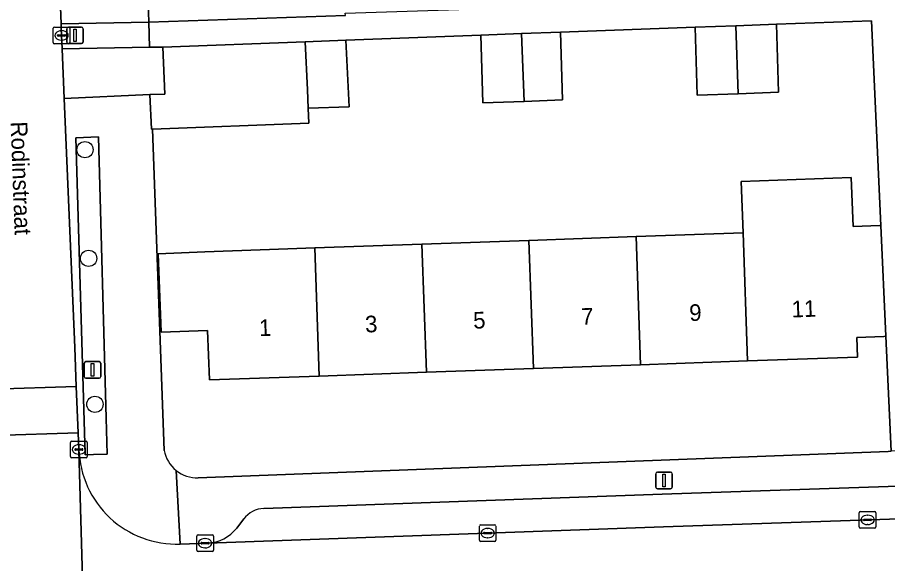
# Model space of a CAD drawing. Extents: x 160554 to 161248, y 385329 to 386506.
# Drawn here: x 160845.9 to 160898.3, y 386086.9 to 386119.8 of the extents above; entities that cross this region are included whole.
import ezdxf

# ---------------------------------------------------------------- set-up
doc = ezdxf.new("R2010")
doc.units = 0
for name, color, linetype in [('IMGEO_Boom', 7, 'Continuous'), ('IMGEO_Erf', 7, 'Continuous'), ('IMGEO_Groenvoorziening', 7, 'Continuous'), ('IMGEO_Haag', 7, 'Continuous'), ('IMGEO_Kolk', 7, 'Continuous'), ('IMGEO_Lichtmast', 7, 'Continuous'), ('IMGEO_Openbare_ruimte_label', 7, 'Continuous'), ('IMGEO_Pand', 7, 'Continuous'), ('IMGEO_Pand_nummerreeks', 7, 'Continuous'), ('IMGEO_Parkeervlak_open', 7, 'Continuous'), ('IMGEO_Rijbaan_lokaal_open', 7, 'Continuous'), ('IMGEO_Voetpad_open', 7, 'Continuous')]:
    doc.layers.add(name, color=color, linetype=linetype)

msp = doc.modelspace()

# ---------------------------------------------------------------- linework, layer by layer
at = {"layer": 'IMGEO_Boom'}
for centre in [(160849.969, 386111.841), (160850.188, 386105.298), (160850.569, 386096.513)]:
    msp.add_circle(centre, 0.489, dxfattribs=at)
at = {"layer": 'IMGEO_Erf'}
for points in [[(160852.758, 386141.207), (160852.76, 386141.165), (160853.706, 386122.542), (160853.806, 386119.514), (160865.645, 386119.916), (160865.64, 386120.051), (160873.709, 386120.321), (160873.529, 386124.691), (160876.041, 386124.781), (160878.562, 386124.871), (160878.742, 386120.502), (160886.717, 386120.788), (160886.538, 386125.156), (160888.932, 386125.241), (160891.554, 386125.335), (160891.507, 386126.875), (160897.189, 386127.048), (160897.022, 386132.524)], [(160889.479, 386109.927), (160896.102, 386110.16), (160896.205, 386107.223), (160897.814, 386107.279), (160897.881, 386107.281), (160897.318, 386119.605), (160891.599, 386119.393), (160891.727, 386115.298), (160889.29, 386115.211), (160886.828, 386115.123), (160886.7, 386119.212), (160878.592, 386118.911), (160878.719, 386114.833), (160876.399, 386114.75), (160873.927, 386114.662), (160873.8, 386118.733), (160865.674, 386118.431), (160865.871, 386114.418), (160863.408, 386114.33), (160863.448, 386113.434), (160854.031, 386113.083), (160854.735, 386093.738)], [(160856.791, 386092.093), (160898.321, 386093.678), (160898.503, 386093.685), (160898.186, 386100.609), (160898.063, 386100.603), (160896.441, 386100.529), (160896.482, 386099.357), (160889.86, 386099.124), (160883.414, 386098.897), (160876.968, 386098.67), (160870.521, 386098.444), (160864.075, 386098.217), (160857.455, 386097.984), (160857.35, 386100.963), (160854.553, 386100.865), (160854.384, 386105.575), (160857.184, 386105.692), (160862.181, 386105.868), (160863.804, 386105.925), (160870.25, 386106.152), (160876.697, 386106.379), (160883.143, 386106.605), (160889.589, 386106.832), (160889.479, 386109.927)]]:
    msp.add_lwpolyline(points, dxfattribs=at)
for centre, radius, start, end in [((160856.724, 386094.111), 2.024, 190.6208, 231.2367), ((160856.715, 386094.105), 2.013, 231.3269, 272.1644)]:
    msp.add_arc(centre, radius, start, end, dxfattribs=at)
at = {"layer": 'IMGEO_Groenvoorziening'}
msp.add_lwpolyline([(160850.792, 386112.617), (160849.409, 386112.559), (160849.975, 386093.475), (160850.472, 386093.49), (160851.311, 386093.515), (160851.247, 386095.686)], close=True, dxfattribs=at)
at = {"layer": 'IMGEO_Haag'}
msp.add_lwpolyline([(160850.792, 386112.617), (160849.409, 386112.559), (160849.975, 386093.475), (160850.472, 386093.49), (160851.311, 386093.515), (160851.247, 386095.686)], close=True, dxfattribs=at)
at = {"layer": 'IMGEO_Kolk'}
for p, q in [((160848.06, 386118.293), (160848.06, 386119.145)), ((160848.135, 386119.219), (160848.987, 386119.219)), ((160848.548, 386118.999), (160848.573, 386118.999)), ((160849.061, 386119.145), (160849.061, 386118.293)), ((160848.319, 386118.713), (160848.319, 386118.725)), ((160848.757, 386118.676), (160848.359, 386118.676)), ((160848.362, 386118.762), (160848.76, 386118.762)), ((160848.803, 386118.725), (160848.803, 386118.713)), ((160848.987, 386118.219), (160848.135, 386118.219)), ((160848.571, 386118.439), (160848.546, 386118.439)), ((160849.104, 386093.37), (160849.104, 386094.222)), ((160849.179, 386094.296), (160850.031, 386094.296)), ((160849.406, 386093.839), (160849.804, 386093.839)), ((160849.592, 386094.076), (160849.617, 386094.076)), ((160850.105, 386094.222), (160850.105, 386093.37)), ((160849.363, 386093.79), (160849.363, 386093.802)), ((160849.801, 386093.753), (160849.403, 386093.753)), ((160849.615, 386093.516), (160849.59, 386093.516)), ((160849.847, 386093.802), (160849.847, 386093.79)), ((160850.031, 386093.296), (160849.179, 386093.296)), ((160896.579, 386089.129), (160896.579, 386089.981)), ((160896.654, 386090.055), (160897.506, 386090.055)), ((160897.067, 386089.835), (160897.092, 386089.835)), ((160897.58, 386089.981), (160897.58, 386089.129)), ((160873.71, 386088.336), (160873.71, 386089.188)), ((160873.785, 386089.262), (160874.637, 386089.262)), ((160874.711, 386089.188), (160874.711, 386088.336)), ((160896.838, 386089.549), (160896.838, 386089.561)), ((160897.276, 386089.512), (160896.878, 386089.512)), ((160896.881, 386089.598), (160897.279, 386089.598)), ((160897.09, 386089.275), (160897.065, 386089.275)), ((160897.322, 386089.561), (160897.322, 386089.549)), ((160856.774, 386088.654), (160857.626, 386088.654)), ((160873.969, 386088.756), (160873.969, 386088.768)), ((160874.407, 386088.719), (160874.009, 386088.719)), ((160874.012, 386088.805), (160874.41, 386088.805)), ((160874.198, 386089.042), (160874.223, 386089.042)), ((160874.453, 386088.768), (160874.453, 386088.756)), ((160897.506, 386089.055), (160896.654, 386089.055)), ((160856.699, 386087.728), (160856.699, 386088.58)), ((160856.958, 386088.148), (160856.958, 386088.16)), ((160857.396, 386088.111), (160856.998, 386088.111)), ((160857.001, 386088.197), (160857.399, 386088.197)), ((160857.187, 386088.434), (160857.212, 386088.434)), ((160857.442, 386088.16), (160857.442, 386088.148)), ((160857.7, 386088.58), (160857.7, 386087.728)), ((160874.637, 386088.262), (160873.785, 386088.262)), ((160874.221, 386088.482), (160874.196, 386088.482)), ((160857.626, 386087.654), (160856.774, 386087.654)), ((160857.21, 386087.874), (160857.185, 386087.874))]:
    msp.add_line(p, q, dxfattribs=at)
for points in [[(160848.06, 386118.293), (160848.06, 386119.145)], [(160848.135, 386119.219), (160848.987, 386119.219)], [(160849.061, 386119.145), (160849.061, 386118.293)], [(160848.987, 386118.219), (160848.135, 386118.219)], [(160849.104, 386093.37), (160849.104, 386094.222)], [(160849.179, 386094.296), (160850.031, 386094.296)], [(160850.105, 386094.222), (160850.105, 386093.37)], [(160850.031, 386093.296), (160849.179, 386093.296)], [(160896.579, 386089.129), (160896.579, 386089.981)], [(160896.654, 386090.055), (160897.506, 386090.055)], [(160897.58, 386089.981), (160897.58, 386089.129)], [(160873.71, 386088.336), (160873.71, 386089.188)], [(160873.785, 386089.262), (160874.637, 386089.262)], [(160874.711, 386089.188), (160874.711, 386088.336)], [(160856.774, 386088.654), (160857.626, 386088.654)], [(160897.506, 386089.055), (160896.654, 386089.055)], [(160856.699, 386087.728), (160856.699, 386088.58)], [(160857.7, 386088.58), (160857.7, 386087.728)], [(160874.637, 386088.262), (160873.785, 386088.262)], [(160857.626, 386087.654), (160856.774, 386087.654)]]:
    msp.add_lwpolyline(points, dxfattribs=at)
for centre, radius, start, end in [((160848.137, 386119.143), 0.0765, 91.552, 178.448), ((160848.137, 386119.143), 0.0765, 91.552, 178.448), ((160848.985, 386119.143), 0.0765, 1.552, 88.448), ((160848.985, 386119.143), 0.0765, 1.552, 88.448), ((160848.359, 386118.722), 0.0403, 85.8775, 175.7526), ((160848.356, 386118.712), 0.0366, 178.938, 274.7102), ((160848.76, 386118.719), 0.043, 264.8664, 352.4533), ((160848.764, 386118.724), 0.0386, 1.7309, 96.639), ((160848.137, 386118.295), 0.0765, 181.552, 268.448), ((160848.137, 386118.295), 0.0765, 181.552, 268.448), ((160848.985, 386118.295), 0.0765, 271.552, 358.448), ((160848.985, 386118.295), 0.0765, 271.552, 358.448), ((160849.181, 386094.22), 0.0765, 91.552, 178.448), ((160849.181, 386094.22), 0.0765, 91.552, 178.448), ((160849.403, 386093.799), 0.0403, 85.8775, 175.7526), ((160849.808, 386093.801), 0.0386, 1.7309, 96.639), ((160850.029, 386094.22), 0.0765, 1.552, 88.448), ((160850.029, 386094.22), 0.0765, 1.552, 88.448), ((160849.181, 386093.372), 0.0765, 181.552, 268.448), ((160849.181, 386093.372), 0.0765, 181.552, 268.448), ((160849.4, 386093.789), 0.0366, 178.938, 274.7102), ((160849.804, 386093.796), 0.043, 264.8664, 352.4533), ((160850.029, 386093.372), 0.0765, 271.552, 358.448), ((160850.029, 386093.372), 0.0765, 271.552, 358.448), ((160896.656, 386089.979), 0.0765, 91.552, 178.448), ((160896.656, 386089.979), 0.0765, 91.552, 178.448), ((160897.504, 386089.979), 0.0765, 1.552, 88.448), ((160897.504, 386089.979), 0.0765, 1.552, 88.448), ((160873.787, 386089.186), 0.0765, 91.552, 178.448), ((160873.787, 386089.186), 0.0765, 91.552, 178.448), ((160874.635, 386089.186), 0.0765, 1.552, 88.448), ((160874.635, 386089.186), 0.0765, 1.552, 88.448), ((160896.656, 386089.131), 0.0765, 181.552, 268.448), ((160896.656, 386089.131), 0.0765, 181.552, 268.448), ((160896.878, 386089.558), 0.0403, 85.8775, 175.7526), ((160896.875, 386089.548), 0.0366, 178.938, 274.7102), ((160897.279, 386089.555), 0.043, 264.8664, 352.4533), ((160897.283, 386089.56), 0.0386, 1.7309, 96.639), ((160897.504, 386089.131), 0.0765, 271.552, 358.448), ((160897.504, 386089.131), 0.0765, 271.552, 358.448), ((160856.776, 386088.578), 0.0765, 91.552, 178.448), ((160856.776, 386088.578), 0.0765, 91.552, 178.448), ((160857.624, 386088.578), 0.0765, 1.552, 88.448), ((160857.624, 386088.578), 0.0765, 1.552, 88.448), ((160874.009, 386088.765), 0.0403, 85.8775, 175.7526), ((160874.006, 386088.755), 0.0366, 178.938, 274.7102), ((160874.41, 386088.762), 0.043, 264.8664, 352.4533), ((160874.414, 386088.767), 0.0386, 1.7309, 96.639), ((160856.998, 386088.157), 0.0403, 85.8775, 175.7526), ((160856.995, 386088.147), 0.0366, 178.938, 274.7102), ((160857.399, 386088.154), 0.043, 264.8664, 352.4533), ((160857.403, 386088.159), 0.0386, 1.7309, 96.639), ((160873.787, 386088.338), 0.0765, 181.552, 268.448), ((160873.787, 386088.338), 0.0765, 181.552, 268.448), ((160874.635, 386088.338), 0.0765, 271.552, 358.448), ((160874.635, 386088.338), 0.0765, 271.552, 358.448), ((160856.776, 386087.73), 0.0765, 181.552, 268.448), ((160856.776, 386087.73), 0.0765, 181.552, 268.448), ((160857.624, 386087.73), 0.0765, 271.552, 358.448), ((160857.624, 386087.73), 0.0765, 271.552, 358.448)]:
    msp.add_arc(centre, radius, start, end, dxfattribs=at)
for centre, major_axis, ratio, start_param, end_param in [((160848.547, 386118.719), (-0.387, 0.002), 0.722429, 4.712389, 7.853982), ((160848.572, 386118.719), (-0.39, 0.002), 0.717154, 1.570796, 4.712389), ((160849.591, 386093.796), (-0.387, 0.002), 0.722429, 4.712389, 7.853982), ((160849.616, 386093.796), (-0.39, 0.002), 0.717154, 1.570796, 4.712389), ((160897.066, 386089.555), (-0.387, 0.002), 0.722429, 4.712389, 7.853982), ((160897.091, 386089.555), (-0.39, 0.002), 0.717154, 1.570796, 4.712389), ((160874.197, 386088.762), (-0.387, 0.002), 0.722429, 4.712389, 7.853982), ((160874.222, 386088.762), (-0.39, 0.002), 0.717154, 1.570796, 4.712389), ((160857.186, 386088.154), (-0.387, 0.002), 0.722429, 4.712389, 7.853982), ((160857.211, 386088.154), (-0.39, 0.002), 0.717154, 1.570796, 4.712389)]:
    msp.add_ellipse(centre, major_axis=major_axis, ratio=ratio, start_param=start_param, end_param=end_param, dxfattribs=at)
at = {"layer": 'IMGEO_Lichtmast'}
for p, q in [((160848.869, 386118.322), (160848.869, 386119.122)), ((160848.869, 386119.122), (160848.869, 386118.322)), ((160848.969, 386119.222), (160849.759, 386119.222)), ((160849.759, 386119.222), (160848.969, 386119.222)), ((160849.859, 386119.122), (160849.859, 386118.322)), ((160849.859, 386118.322), (160849.859, 386119.122)), ((160849.759, 386118.222), (160848.969, 386118.222)), ((160848.969, 386118.222), (160849.759, 386118.222)), ((160850.026, 386099.087), (160850.816, 386099.087)), ((160850.816, 386099.087), (160850.026, 386099.087)), ((160849.926, 386098.187), (160849.926, 386098.987)), ((160849.926, 386098.987), (160849.926, 386098.187)), ((160850.916, 386098.987), (160850.916, 386098.187)), ((160850.916, 386098.187), (160850.916, 386098.987)), ((160850.816, 386098.087), (160850.026, 386098.087)), ((160850.026, 386098.087), (160850.816, 386098.087)), ((160884.33, 386091.528), (160884.33, 386092.328)), ((160884.33, 386092.328), (160884.33, 386091.528)), ((160884.43, 386092.428), (160885.22, 386092.428)), ((160885.22, 386092.428), (160884.43, 386092.428)), ((160885.32, 386092.328), (160885.32, 386091.528)), ((160885.32, 386091.528), (160885.32, 386092.328)), ((160885.22, 386091.428), (160884.43, 386091.428)), ((160884.43, 386091.428), (160885.22, 386091.428))]:
    msp.add_line(p, q, dxfattribs=at)
for points in [[(160849.289, 386119.097), (160849.439, 386119.097), (160849.439, 386118.347), (160849.289, 386118.347), (160849.289, 386119.097)], [(160850.346, 386098.962), (160850.496, 386098.962), (160850.496, 386098.212), (160850.346, 386098.212), (160850.346, 386098.962)], [(160884.75, 386092.303), (160884.9, 386092.303), (160884.9, 386091.553), (160884.75, 386091.553), (160884.75, 386092.303)]]:
    msp.add_lwpolyline(points, dxfattribs=at)
for centre, start, end in [((160848.969, 386119.122), 90, 180), ((160848.969, 386119.122), 90, 180), ((160849.759, 386119.122), 0, 90), ((160849.759, 386119.122), 360, 90), ((160848.969, 386118.322), 180, 270), ((160848.969, 386118.322), 180, 270), ((160849.759, 386118.322), 270, 0), ((160849.759, 386118.322), 270, 0), ((160850.026, 386098.987), 90, 180), ((160850.026, 386098.987), 90, 180), ((160850.816, 386098.987), 0, 90), ((160850.816, 386098.987), 360, 90), ((160850.026, 386098.187), 180, 270), ((160850.026, 386098.187), 180, 270), ((160850.816, 386098.187), 270, 0), ((160850.816, 386098.187), 270, 0), ((160884.43, 386092.328), 90, 180), ((160884.43, 386092.328), 90, 180), ((160885.22, 386092.328), 0, 90), ((160885.22, 386092.328), 360, 90), ((160884.43, 386091.528), 180, 270), ((160884.43, 386091.528), 180, 270), ((160885.22, 386091.528), 270, 0), ((160885.22, 386091.528), 270, 0)]:
    msp.add_arc(centre, 0.1, start, end, dxfattribs=at)
at = {"layer": 'IMGEO_Pand'}
for points in [[(160889.144, 386119.302), (160886.7, 386119.212), (160886.828, 386115.123), (160889.29, 386115.211)], [(160891.599, 386119.393), (160889.144, 386119.302), (160889.29, 386115.211), (160891.727, 386115.298)], [(160876.253, 386118.824), (160873.8, 386118.733), (160873.927, 386114.662), (160876.399, 386114.75)], [(160878.592, 386118.911), (160876.253, 386118.824), (160876.399, 386114.75), (160878.719, 386114.833)], [(160863.226, 386118.34), (160854.652, 386118.021), (160854.781, 386115.184), (160853.873, 386115.156), (160853.967, 386113.081), (160854.031, 386113.083), (160863.448, 386113.434), (160863.408, 386114.33), (160863.357, 386115.45)], [(160865.674, 386118.431), (160863.226, 386118.34), (160863.357, 386115.45), (160863.408, 386114.33), (160865.871, 386114.418)], [(160898.063, 386100.603), (160898.186, 386100.609), (160897.881, 386107.281), (160897.814, 386107.279), (160896.205, 386107.223), (160896.102, 386110.16), (160889.479, 386109.927), (160889.589, 386106.832), (160889.86, 386099.124), (160896.482, 386099.357), (160896.441, 386100.529)], [(160883.143, 386106.605), (160876.697, 386106.379), (160876.968, 386098.67), (160883.414, 386098.897)], [(160883.414, 386098.897), (160889.86, 386099.124), (160889.589, 386106.832), (160883.143, 386106.605)], [(160864.075, 386098.217), (160863.804, 386105.925), (160862.181, 386105.868), (160857.184, 386105.692), (160854.384, 386105.575), (160854.553, 386100.865), (160857.35, 386100.963), (160857.455, 386097.984)], [(160864.075, 386098.217), (160870.521, 386098.444), (160870.25, 386106.152), (160863.804, 386105.925)], [(160876.697, 386106.379), (160870.25, 386106.152), (160870.521, 386098.444), (160876.968, 386098.67)]]:
    msp.add_lwpolyline(points, close=True, dxfattribs=at)
at = {"layer": 'IMGEO_Parkeervlak_open'}
for points in [[(160949.114, 386093.457), (160944.392, 386093.3), (160914.301, 386092.099), (160884.724, 386091.1), (160860.741, 386090.243)], [(160857.36, 386088.159), (160884.792, 386089.139), (160914.373, 386090.138), (160932.011, 386090.842), (160944.464, 386091.339), (160952.571, 386091.608)], [(160859.525, 386089.613), (160859.107, 386089.064)]]:
    msp.add_lwpolyline(points, dxfattribs=at)
for centre, radius, start, end in [((160860.796, 386088.647), 1.597, 91.9901, 142.7865), ((160857.227, 386090.555), 2.4, 273.188, 321.5831)]:
    msp.add_arc(centre, radius, start, end, dxfattribs=at)
at = {"layer": 'IMGEO_Rijbaan_lokaal_open'}
for points in [[(160847.778, 386141.383), (160847.727, 386142.88), (160842.745, 386142.706), (160842.823, 386140.624), (160842.882, 386139.328), (160843.637, 386122.858), (160844.331, 386100.693), (160844.426, 386097.434), (160849.447, 386097.589), (160849.35, 386099.937), (160848.721, 386114.928), (160848.595, 386117.919), (160848.544, 386119.133), (160848.534, 386119.412), (160848.42, 386122.44)], [(160844.491, 386095.326), (160844.511, 386094.645), (160849.562, 386094.801), (160849.447, 386097.589), (160844.426, 386097.434)]]:
    msp.add_lwpolyline(points, close=True, dxfattribs=at)
for points in [[(160849.603, 386093.8), (160849.562, 386094.801), (160844.511, 386094.645), (160844.521, 386094.325), (160844.573, 386091.378), (160844.626, 386089.828), (160844.642, 386088.389), (160845.324, 386067.412), (160845.348, 386066.614), (160845.373, 386066.403), (160845.685, 386059.069), (160846.914, 386053.627), (160852.257, 386056.355)], [(160849.603, 386093.8), (160849.597, 386093.742), (160850.061, 386077.699)], [(160850.701, 386063.897), (160850.395, 386067.17), (160850.301, 386069.122), (160850.061, 386077.699), (160849.597, 386093.742), (160849.603, 386093.8)], [(160960.457, 386083.652), (160961.999, 386085.304), (160961.33, 386091.827), (160954.315, 386091.608), (160953.315, 386091.58), (160952.571, 386091.608), (160944.464, 386091.339), (160932.011, 386090.842), (160914.373, 386090.138), (160884.792, 386089.139), (160857.36, 386088.159), (160855.701, 386088.1)]]:
    msp.add_lwpolyline(points, dxfattribs=at)
msp.add_arc((160855.491, 386093.987), 5.891, 181.8238, 272.0404, dxfattribs=at)
at = {"layer": 'IMGEO_Voetpad_open'}
for points in [[(160848.42, 386122.44), (160848.534, 386119.412), (160853.806, 386119.514), (160853.706, 386122.542)], [(160848.534, 386119.412), (160848.544, 386119.133), (160848.595, 386117.919), (160853.856, 386118.02), (160853.806, 386119.514)], [(160854.652, 386118.021), (160853.856, 386118.02), (160848.595, 386117.919), (160848.721, 386114.928), (160853.873, 386115.156), (160854.781, 386115.184)], [(160851.247, 386095.686), (160851.311, 386093.515), (160850.472, 386093.49), (160849.975, 386093.475), (160849.409, 386112.559), (160850.792, 386112.617)]]:
    msp.add_lwpolyline(points, close=True, dxfattribs=at)
for points in [[(160865.645, 386119.916), (160853.806, 386119.514), (160853.856, 386118.02), (160854.652, 386118.021), (160863.226, 386118.34), (160865.674, 386118.431), (160873.8, 386118.733), (160876.253, 386118.824), (160878.592, 386118.911), (160886.7, 386119.212), (160889.144, 386119.302), (160891.599, 386119.393), (160897.318, 386119.605), (160897.881, 386107.281), (160898.186, 386100.609), (160898.503, 386093.685)], [(160854.031, 386113.083), (160853.967, 386113.081), (160853.873, 386115.156), (160848.721, 386114.928), (160849.35, 386099.937), (160849.447, 386097.589), (160849.562, 386094.801), (160849.603, 386093.8)], [(160854.735, 386093.738), (160854.031, 386113.083)], [(160954.221, 386095.614), (160899.99, 386093.742), (160899.343, 386093.717), (160898.503, 386093.685), (160898.321, 386093.678), (160856.791, 386092.093)], [(160860.741, 386090.243), (160884.724, 386091.1), (160914.301, 386092.099), (160944.392, 386093.3), (160949.114, 386093.457)], [(160855.701, 386088.1), (160855.457, 386092.533)], [(160855.457, 386092.533), (160855.701, 386088.1), (160857.36, 386088.159)], [(160859.107, 386089.064), (160859.525, 386089.613)]]:
    msp.add_lwpolyline(points, dxfattribs=at)
for centre, radius, start, end in [((160855.491, 386093.987), 5.891, 181.8238, 272.0404), ((160856.724, 386094.111), 2.024, 190.6208, 231.2367), ((160856.715, 386094.105), 2.013, 231.3269, 272.1644), ((160860.796, 386088.647), 1.597, 91.9901, 142.7865), ((160857.227, 386090.555), 2.4, 273.188, 321.5831)]:
    msp.add_arc(centre, radius, start, end, dxfattribs=at)

# ---------------------------------------------------------------- texts
at = {"layer": 'IMGEO_Openbare_ruimte_label'}
msp.add_text('Rodinstraat', height=1, rotation=272.0638, dxfattribs=at).set_placement((160845.494, 386113.522))
at = {"layer": 'IMGEO_Pand_nummerreeks'}
for s, p in [('11', (160892.52, 386101.739)), ('7', (160879.857, 386101.293)), ('9', (160886.361, 386101.522)), ('3', (160866.848, 386100.835)), ('5', (160873.352, 386101.064)), ('1', (160860.457, 386100.611))]:
    msp.add_text(s, height=1, rotation=2.0149, dxfattribs=at).set_placement(p)

doc.saveas('drawing.dxf')
